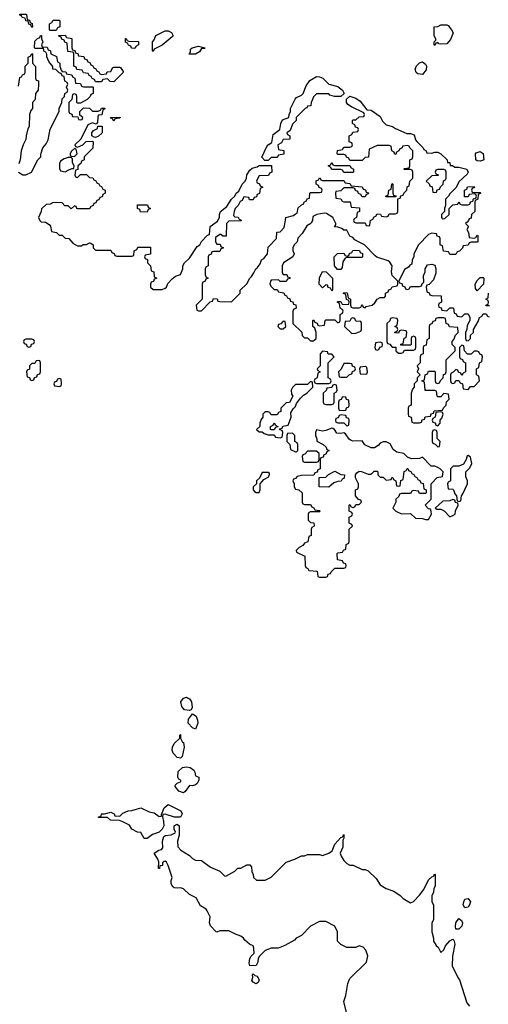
# Model space of a CAD drawing. Header units: inches. Extents: x 2710684 to 2828758, y 857022 to 965663.
# Tile 298 of 316: x 2782329 to 2785424, y 894832 to 901336. Entities that reach past the tile are written whole.
import ezdxf

# ---------------------------------------------------------------- set-up
doc = ezdxf.new("R2010")
doc.units = ezdxf.units.IN
doc.header["$MEASUREMENT"] = 0
doc.layers.add('C7889', color=7, linetype='Continuous')
doc.layers.add('C7980', color=7, linetype='Continuous')

msp = doc.modelspace()

# ---------------------------------------------------------------- linework, layer by layer
at = {"layer": 'C7889', "color": 4}
for points, elevation in [([(2782494.7, 900000), (2782499.6, 899999.6), (2782523.6, 899983.6), (2782531.6, 899971.6), (2782538, 899938), (2782571.6, 899931.6), (2782590, 899914), (2782610, 899914), (2782630, 899894), (2782654, 899890), (2782679.6, 899859.6), (2782710, 899842), (2782736.4, 899843.6), (2782748.4, 899851.6), (2782770, 899852), (2782790, 899862), (2782799.6, 899859.6), (2782814, 899850), (2782814, 899830), (2782830, 899814), (2782930, 899814), (2782938, 899798), (2782952.7, 899792.7), (2782958, 899778), (2782970, 899774), (2783070, 899774), (2783082, 899778), (2783086, 899810), (2783102, 899818), (2783110, 899834), (2783192.7, 899832.7), (2783192.7, 899787.3), (2783158, 899782), (2783154, 899770), (2783158, 899758), (2783172.7, 899752.7), (2783174, 899730), (2783194, 899710), (2783198, 899678), (2783214, 899670), (2783218, 899638), (2783234, 899630), (2783218, 899622), (2783212.7, 899607.3), (2783198, 899602), (2783194, 899590), (2783194, 899570), (2783210, 899554), (2783270, 899554), (2783290, 899562), (2783298, 899570), (2783307.3, 899592.7), (2783336.4, 899623.6), (2783358, 899642), (2783390, 899654), (2783406, 899690), (2783406, 899710), (2783418, 899730), (2783450, 899762), (2783501.2, 899838.8), (2783518, 899850), (2783528.9, 899871.1), (2783570, 899914), (2783582, 899918), (2783588, 899970), (2783627.4, 900000)], 12), ([(2783704, 900000), (2783694, 899990), (2783692.7, 899907.3), (2783670, 899906), (2783658, 899918), (2783650, 899918), (2783622, 899898), (2783622, 899870), (2783630, 899854), (2783652.7, 899852.7), (2783658, 899838), (2783674, 899830), (2783658, 899822), (2783650, 899806), (2783610, 899806), (2783598, 899802), (2783592.7, 899787.3), (2783578, 899782), (2783574, 899770), (2783574, 899710), (2783558, 899702), (2783554, 899690), (2783554, 899650), (2783558, 899638), (2783574, 899630), (2783558, 899622), (2783552.7, 899607.3), (2783538, 899602), (2783534, 899590), (2783534, 899490), (2783494, 899450), (2783498, 899418), (2783510, 899414), (2783530, 899414), (2783587.3, 899472.7), (2783602, 899478), (2783610, 899494), (2783632.7, 899492.7), (2783638, 899478), (2783650, 899474), (2783727.3, 899472.7), (2783786, 899530), (2783786, 899550), (2783828.4, 899591.6), (2783848, 899630), (2783860.4, 899639.6), (2783876.4, 899663.6), (2783888, 899690), (2783900.4, 899699.6), (2783916.4, 899723.6), (2783926, 899750), (2783940.4, 899759.6), (2783966, 899790), (2783970, 899834), (2784026, 899890), (2784027.3, 899932.7), (2784050, 899934), (2784076.4, 899963.6), (2784081.7, 900000)], 12), ([(2784257, 900000), (2784252, 899990), (2784225.4, 899974.6), (2784195.3, 899924.7), (2784166, 899894), (2784162, 899870), (2784142, 899850), (2784134, 899830), (2784134, 899810), (2784142, 899790), (2784134, 899770), (2784072, 899730), (2784062, 899710), (2784063.6, 899663.6), (2784070, 899654), (2784092.7, 899652.7), (2784098, 899638), (2784112.7, 899632.7), (2784112.7, 899627.3), (2784098, 899622), (2784090, 899606), (2784050, 899606), (2784038, 899618), (2783990, 899615.3), (2783984.7, 899610), (2783982, 899590), (2783990, 899574), (2784010, 899554), (2784030, 899554), (2784038, 899538), (2784072.7, 899532.7), (2784078, 899518), (2784092, 899512), (2784098, 899498), (2784112.7, 899492.7), (2784118, 899478), (2784132.7, 899472.7), (2784138, 899458), (2784152.7, 899452.7), (2784154, 899430), (2784138, 899422), (2784134, 899410), (2784134, 899330), (2784192.7, 899272.7), (2784194, 899250), (2784210, 899234), (2784230, 899234), (2784250, 899214), (2784270, 899214), (2784286, 899230), (2784286, 899270), (2784278, 899298), (2784266, 899310), (2784266, 899350), (2784270, 899354), (2784278, 899338), (2784292.7, 899332.7), (2784298, 899318), (2784310, 899314), (2784342, 899318), (2784346, 899350), (2784350, 899354), (2784410, 899354), (2784430, 899334), (2784442, 899338), (2784446, 899350), (2784446, 899390), (2784462, 899398), (2784466, 899410), (2784462, 899422), (2784446, 899430), (2784442, 899462), (2784426, 899470), (2784430, 899474), (2784450, 899474), (2784458, 899458), (2784470, 899454), (2784502, 899458), (2784506, 899470), (2784502, 899482), (2784487.3, 899487.3), (2784482, 899522), (2784467.3, 899527.3), (2784470, 899534), (2784492.7, 899532.7), (2784498, 899498), (2784514, 899490), (2784514, 899450), (2784518, 899438), (2784530, 899434), (2784570, 899434), (2784582, 899438), (2784590, 899454), (2784598, 899438), (2784610, 899434), (2784618, 899442), (2784658, 899450), (2784674.6, 899465.4), (2784689, 899491), (2784710, 899502), (2784738, 899502), (2784746, 899510), (2784746, 899530), (2784762, 899538), (2784768, 899552), (2784782, 899558), (2784790, 899572), (2784822, 899578), (2784826, 899590), (2784826, 899610), (2784790, 899646), (2784784, 899670), (2784788.7, 899710), (2784774.6, 899734.6), (2784763.1, 899743.1), (2784688, 899768), (2784676.4, 899776.4), (2784606, 899850), (2784570, 899866), (2784543.1, 899883.1), (2784530, 899898), (2784510, 899906), (2784490, 899946), (2784470, 899946), (2784456.4, 899956.4), (2784430, 899966), (2784407.3, 899967.3), (2784418, 899982), (2784418, 899990), (2784413, 900000)], 12), ([(2784537.3, 900000), (2784538, 899998), (2784550, 899994), (2784610, 899994), (2784618, 899978), (2784630, 899974), (2784642, 899978), (2784644.8, 900000)], 12), ([(2785284, 900000), (2785274, 899990), (2785294, 899970), (2785282, 899950), (2785294, 899930), (2785298, 899898), (2785330, 899894), (2785342, 899898), (2785350, 899914), (2785354, 899910), (2785354, 899870), (2785350, 899866), (2785310, 899866), (2785298, 899862), (2785290, 899846), (2785258, 899842), (2785252.7, 899827.3), (2785232.7, 899807.3), (2785218, 899802), (2785210, 899786), (2785170, 899786), (2785162, 899802), (2785127.3, 899807.3), (2785122, 899842), (2785106, 899850), (2785106, 899890), (2785102, 899902), (2785087.3, 899907.3), (2785082, 899922), (2785050, 899926), (2785030, 899918), (2784962, 899850), (2784932, 899790), (2784932, 899770), (2784922, 899750), (2784918, 899722), (2784905.4, 899714.6), (2784898, 899702), (2784870, 899686), (2784834, 899610), (2784838, 899598), (2784852.7, 899592.7), (2784858, 899578), (2784872.7, 899572.7), (2784878, 899558), (2784890, 899554), (2784902, 899558), (2784910, 899574), (2784970, 899574), (2784982, 899578), (2784987.3, 899592.7), (2784998, 899602), (2784996.4, 899643.6), (2785006, 899670), (2785006, 899690), (2785022, 899718), (2785050, 899722), (2785070, 899714), (2785078, 899690), (2785076.9, 899663.1), (2785062, 899618), (2785032.7, 899587.3), (2785018, 899582), (2785014, 899570), (2785018, 899538), (2785032.7, 899532.7), (2785038, 899518), (2785050, 899514), (2785112.7, 899512.7), (2785114, 899470), (2785098, 899462), (2785094, 899450), (2785098, 899438), (2785112.7, 899432.7), (2785118, 899418), (2785150, 899414), (2785170, 899434), (2785190, 899434), (2785194, 899430), (2785198, 899398), (2785212.7, 899392.7), (2785218, 899378), (2785250, 899374), (2785270, 899394), (2785290, 899394), (2785294, 899390), (2785302, 899370), (2785302, 899350), (2785283.6, 899316.4), (2785282, 899290), (2785274, 899270), (2785274, 899230), (2785278, 899218), (2785290, 899214), (2785306, 899230), (2785307.3, 899252.7), (2785326, 899270), (2785326, 899290), (2785356.4, 899343.6), (2785366, 899370), (2785382, 899378), (2785390, 899394), (2785410, 899394), (2785418, 899378), (2785430, 899374)], 12), ([(2785432.7, 899447.3), (2785410, 899446), (2785408, 899450), (2785422, 899458), (2785426, 899470), (2785422, 899482), (2785408, 899490), (2785422, 899498), (2785426, 899530)], 12), ([(2784489, 894770), (2784468.9, 894851.1), (2784482, 894890), (2784495.3, 894970), (2784510, 895002), (2784619, 895110), (2784628.4, 895151.6), (2784615.3, 895190), (2784598, 895210), (2784570, 895218), (2784550, 895208), (2784490, 895208), (2784450, 895226), (2784428.4, 895248.4), (2784428.7, 895310), (2784410, 895348), (2784350, 895378), (2784310, 895378), (2784250, 895348), (2784190, 895286), (2784154, 895270), (2784143.6, 895256.4), (2784079.8, 895220.2), (2784036.9, 895203.1), (2783990, 895202), (2783950, 895188), (2783912, 895150), (2783904.7, 895135.3), (2783902, 895110), (2783891.1, 895088.9), (2783850, 895086), (2783844, 895104), (2783850, 895134), (2783858, 895150), (2783878, 895170), (2783876.4, 895203.6), (2783870, 895218), (2783846, 895230), (2783816.4, 895256.4), (2783808, 895270), (2783790, 895282), (2783754.6, 895294.6), (2783710, 895318), (2783650, 895318), (2783631.6, 895308.4), (2783626, 895310), (2783589, 895350), (2783582, 895370), (2783586, 895410), (2783568, 895450), (2783560.4, 895460.4), (2783523.1, 895483.1), (2783494.6, 895534.6), (2783450, 895558), (2783410, 895595.3), (2783390, 895602), (2783370, 895599), (2783350, 895602), (2783338, 895610), (2783328.9, 895631.1), (2783328.7, 895650), (2783335.3, 895670), (2783310, 895748), (2783298, 895770), (2783290, 895778), (2783283.6, 895776.4), (2783272.7, 895767.3), (2783272, 895750), (2783254, 895746), (2783252, 895730), (2783246, 895730), (2783247.3, 895772.7), (2783242, 895790), (2783218, 895830), (2783248, 895850), (2783264.7, 895855.3), (2783273.6, 895866.4), (2783272, 895910), (2783280.1, 895939.9), (2783292, 895948), (2783330, 895951), (2783355.3, 895964.7), (2783358, 895970), (2783348.7, 895990), (2783348.7, 896010), (2783370, 896022), (2783382, 896010), (2783382, 895950), (2783372, 895910), (2783372.7, 895872.7), (2783394, 895850), (2783450, 895816), (2783470, 895796), (2783490, 895784.7), (2783530, 895782), (2783590, 895738), (2783650, 895712), (2783681, 895681), (2783690, 895678), (2783750, 895711.3), (2783770, 895732), (2783790, 895732), (2783830, 895754), (2783850, 895754), (2783859.6, 895739.6), (2783862, 895710), (2783872, 895690), (2783874, 895670), (2783892.7, 895652.7), (2783950, 895652), (2783990, 895672), (2784090, 895771.3), (2784146, 895790), (2784190, 895812), (2784210, 895812), (2784230, 895822), (2784310, 895822), (2784330, 895814), (2784370, 895831.3), (2784393.2, 895846.8), (2784409.6, 895890.4), (2784450, 895934), (2784462, 895938), (2784470, 895954), (2784470.9, 895929.1), (2784463.6, 895916.4), (2784462.8, 895870), (2784444.7, 895830), (2784451.3, 895810), (2784470, 895782), (2784490, 895762), (2784510, 895752), (2784531.1, 895751.1), (2784590, 895722), (2784610, 895722), (2784630, 895714), (2784683.6, 895663.6), (2784710, 895622), (2784750, 895598), (2784799.8, 895579.8), (2784842, 895550), (2784862, 895530), (2784910, 895502), (2784930, 895512), (2784970, 895552), (2784998, 895590), (2785030, 895654), (2785050, 895674), (2785062, 895678), (2785070, 895694), (2785074, 895690), (2785072.7, 895612.7), (2785063.6, 895596.4), (2785062, 895570), (2785052, 895550), (2785052, 895510), (2785062, 895490), (2785062, 895390), (2785052, 895370), (2785052, 895310), (2785062, 895270), (2785062, 895250), (2785079.6, 895219.6), (2785092, 895210), (2785110, 895174), (2785130, 895192), (2785142, 895218), (2785170, 895251.3), (2785190, 895262), (2785195.3, 895255.3), (2785202.8, 895230), (2785188, 895150), (2785185.5, 895085.5), (2785222, 895010), (2785234.4, 894994.4), (2785282, 894842), (2785299.6, 894819.6)], 8)]:
    msp.add_lwpolyline(points, dxfattribs=dict(at, elevation=elevation))
for points, elevation in [([(2784450, 899686), (2784427.3, 899687.3), (2784408, 899710), (2784406, 899770), (2784427.3, 899792.7), (2784470, 899794), (2784478, 899778), (2784490, 899774), (2784502, 899778), (2784507.3, 899792.7), (2784522, 899798), (2784528.4, 899811.6), (2784550, 899814), (2784572.7, 899812.7), (2784578, 899798), (2784592.7, 899792.7), (2784594, 899770), (2784590, 899766), (2784490, 899766), (2784478, 899762), (2784463.6, 899736.4), (2784459.6, 899700.4)], 12), ([(2784390, 899546), (2784382, 899562), (2784367.3, 899567.3), (2784362, 899582), (2784350, 899586), (2784330, 899566), (2784306, 899590), (2784308.4, 899631.6), (2784330, 899674), (2784354, 899670), (2784394, 899630), (2784394, 899550)], 12), ([(2785350, 899546), (2785340.4, 899560.4), (2785338, 899590), (2785350, 899614), (2785370, 899634), (2785390, 899634), (2785394, 899630), (2785391.6, 899588.4)], 12), ([(2784070, 899346), (2784052.7, 899327.3), (2784038, 899322), (2784034, 899310), (2784050, 899294), (2784070, 899294), (2784086, 899310), (2784082, 899342)], 12), ([(2784530, 899366), (2784518, 899362), (2784510, 899346), (2784478, 899342), (2784474, 899310), (2784523.6, 899263.6), (2784550, 899264.7), (2784582, 899278), (2784586, 899290), (2784586, 899330), (2784582, 899342), (2784550, 899346), (2784542, 899362)], 12), ([(2784790, 899366), (2784778, 899362), (2784772.7, 899347.3), (2784754, 899330), (2784754, 899210), (2784758, 899198), (2784772.7, 899192.7), (2784790, 899174), (2784812.7, 899172.7), (2784814, 899150), (2784830, 899134), (2784850, 899134), (2784862, 899138), (2784870, 899154), (2784930, 899154), (2784942, 899158), (2784946, 899170), (2784946, 899230), (2784942, 899242), (2784930, 899246), (2784918, 899242), (2784914, 899230), (2784914, 899190), (2784910, 899186), (2784847.3, 899187.3), (2784847.3, 899192.7), (2784862, 899198), (2784867.3, 899232.7), (2784882, 899238), (2784886, 899270), (2784882, 899282), (2784850, 899286), (2784838, 899282), (2784830, 899266), (2784807.3, 899267.3), (2784807.3, 899272.7), (2784822, 899278), (2784826, 899290), (2784822, 899302), (2784806, 899310), (2784822, 899318), (2784826, 899350), (2784822, 899362)], 12), ([(2785130, 899366), (2785090, 899366), (2785078, 899362), (2785072.7, 899347.3), (2785058, 899342), (2785052, 899328), (2785038, 899322), (2785034, 899310), (2785034, 899230), (2785018, 899222), (2785012.7, 899187.3), (2784998, 899182), (2784994, 899170), (2784994, 899130), (2784978, 899122), (2784974, 899110), (2784974, 899070), (2784954, 899050), (2784962, 899030), (2784954, 899010), (2784974, 898990), (2784954, 898970), (2784954, 898950), (2784934, 898930), (2784934, 898910), (2784923.6, 898896.4), (2784914, 898870), (2784914, 898790), (2784898, 898782), (2784894, 898770), (2784894, 898730), (2784898, 898718), (2784914, 898710), (2784918, 898678), (2784930, 898674), (2784970, 898674), (2784982, 898678), (2784987.3, 898692.7), (2785002, 898698), (2785007.3, 898712.7), (2785042, 898718), (2785047.3, 898732.7), (2785062, 898738), (2785067.3, 898752.7), (2785122, 898758), (2785127.3, 898772.7), (2785146, 898790), (2785147.3, 898812.7), (2785166, 898830), (2785162, 898862), (2785130, 898866), (2785110, 898846), (2785090, 898846), (2785086, 898850), (2785082, 898882), (2785070, 898886), (2785007.3, 898887.3), (2785002, 898942), (2784986, 898950), (2785002, 898958), (2785006, 898990), (2785022, 898998), (2785030, 899014), (2785070, 899014), (2785074, 899010), (2785074, 898950), (2785078, 898938), (2785090, 898934), (2785102, 898938), (2785107.3, 898952.7), (2785126, 898970), (2785127.3, 898992.7), (2785142, 898998), (2785146, 899010), (2785146, 899090), (2785206, 899150), (2785206, 899170), (2785186, 899190), (2785186, 899210), (2785196.4, 899223.6), (2785207.3, 899252.7), (2785226, 899270), (2785222, 899302), (2785167.3, 899307.3), (2785162, 899322), (2785146, 899330), (2785142, 899362)], 12), ([(2782410, 899226), (2782370, 899226), (2782358, 899222), (2782354, 899210), (2782358, 899198), (2782372.7, 899192.7), (2782378, 899178), (2782390, 899174), (2782402, 899178), (2782407.3, 899192.7), (2782422, 899198), (2782426, 899210), (2782422, 899222)], 12), ([(2784710, 899206), (2784678, 899202), (2784674, 899170), (2784678, 899158), (2784690, 899154), (2784702, 899158), (2784707.3, 899172.7), (2784722, 899178), (2784726, 899190), (2784722, 899202)], 12), ([(2785250, 899186), (2785234, 899170), (2785234, 899110), (2785238, 899098), (2785252.7, 899092.7), (2785258, 899078), (2785274, 899070), (2785274, 899010), (2785258, 899002), (2785250, 898986), (2785242, 899002), (2785227.3, 899007.3), (2785222, 899022), (2785210, 899026), (2785192.7, 899007.3), (2785178, 899002), (2785174, 898990), (2785174, 898950), (2785178, 898938), (2785190, 898934), (2785202, 898938), (2785210, 898954), (2785230, 898954), (2785238, 898938), (2785254, 898930), (2785258, 898898), (2785290, 898894), (2785307.3, 898912.7), (2785330, 898914), (2785366, 898950), (2785362, 898982), (2785346, 898990), (2785346, 899030), (2785362, 899038), (2785366, 899070), (2785382, 899078), (2785386, 899110), (2785382, 899122), (2785367.3, 899127.3), (2785362, 899142), (2785350, 899146), (2785330, 899146), (2785310, 899126), (2785287.3, 899127.3), (2785266, 899150), (2785262, 899182)], 12), ([(2784330, 899146), (2784314, 899130), (2784314, 899050), (2784294, 899030), (2784298, 899018), (2784314, 899010), (2784298, 899002), (2784294, 898970), (2784278, 898962), (2784274, 898950), (2784278, 898938), (2784290, 898934), (2784370, 898934), (2784382, 898938), (2784386, 898950), (2784382, 898962), (2784366, 898970), (2784366, 899070), (2784406, 899110), (2784390, 899126), (2784367.3, 899127.3), (2784362, 899142)], 12), ([(2782450, 899086), (2782438, 899082), (2782430, 899066), (2782410, 899066), (2782394, 899050), (2782392.7, 899027.3), (2782378, 899022), (2782374, 899010), (2782378, 898978), (2782392.7, 898972.7), (2782398, 898958), (2782410, 898954), (2782422, 898958), (2782427.3, 898972.7), (2782442, 898978), (2782447.3, 898992.7), (2782462, 898998), (2782466, 899010), (2782466, 899070), (2782462, 899082)], 12), ([(2784510, 899066), (2784470, 899066), (2784452.7, 899027.3), (2784434, 899010), (2784438, 898978), (2784450, 898974), (2784490, 898974), (2784507.3, 898992.7), (2784522, 898998), (2784527.3, 899012.7), (2784542, 899018), (2784546, 899030), (2784542, 899042), (2784527.3, 899047.3), (2784522, 899062)], 12), ([(2784610, 899046), (2784578, 899042), (2784574, 899030), (2784578, 898998), (2784610, 898994), (2784622, 898998), (2784626, 899010), (2784622, 899042)], 12), ([(2782590, 898966), (2782578, 898962), (2782572.7, 898947.3), (2782558, 898942), (2782554, 898930), (2782558, 898918), (2782590, 898914), (2782602, 898918), (2782606, 898930), (2782602, 898962)], 12), ([(2784250, 898946), (2784230, 898926), (2784150, 898926), (2784130, 898906), (2784122, 898890), (2784123.6, 898863.6), (2784134, 898850), (2784111.3, 898808.7), (2784090, 898806), (2784054, 898770), (2784052.7, 898747.3), (2784038, 898742), (2784030, 898726), (2783990, 898726), (2783982, 898742), (2783970, 898746), (2783950, 898746), (2783934, 898730), (2783934, 898710), (2783923.6, 898696.4), (2783914, 898670), (2783914, 898650), (2783894, 898630), (2783910, 898614), (2783930, 898614), (2783943.6, 898603.6), (2783970, 898594), (2784010, 898594), (2784018, 898578), (2784050, 898574), (2784062, 898578), (2784066, 898610), (2784062, 898622), (2784047.3, 898627.3), (2784046, 898634), (2784062, 898638), (2784068, 898652), (2784102, 898658), (2784122, 898710), (2784120.4, 898739.6), (2784134.6, 898765.4), (2784150, 898782), (2784158, 898802), (2784183.1, 898836.9), (2784203.1, 898856.9), (2784226, 898870), (2784266, 898910), (2784262, 898942)], 12), ([(2784410, 898926), (2784398, 898922), (2784390, 898906), (2784358, 898902), (2784352.7, 898887.3), (2784334, 898870), (2784334, 898810), (2784338, 898798), (2784350, 898794), (2784390, 898794), (2784402, 898798), (2784406, 898810), (2784406, 898870), (2784422, 898878), (2784426, 898890), (2784422, 898922)], 12), ([(2784470, 898846), (2784458, 898842), (2784452.7, 898827.3), (2784438, 898822), (2784434, 898810), (2784434, 898770), (2784438, 898758), (2784470, 898754), (2784482, 898758), (2784487.3, 898772.7), (2784502, 898778), (2784506, 898790), (2784502, 898822), (2784487.3, 898827.3), (2784482, 898842)], 12), ([(2785110, 898746), (2785078, 898742), (2785074, 898710), (2785058, 898702), (2785054, 898690), (2785058, 898678), (2785072.7, 898672.7), (2785078, 898658), (2785090, 898654), (2785106, 898670), (2785106, 898690), (2785116.4, 898703.6), (2785126, 898730), (2785122, 898742)], 12), ([(2783990, 898626), (2783986, 898630), (2783986, 898650), (2784002, 898658), (2784010, 898674), (2784018, 898658), (2784034, 898650), (2784034, 898646), (2784018, 898642), (2784010, 898626)], 12), ([(2784450, 898726), (2784438, 898722), (2784432.7, 898707.3), (2784418, 898702), (2784414, 898690), (2784418, 898678), (2784430, 898674), (2784470, 898674), (2784490, 898654), (2784502, 898658), (2784506, 898690), (2784502, 898702), (2784487.3, 898707.3), (2784482, 898722)], 12), ([(2784130, 898606), (2784098, 898602), (2784094, 898590), (2784094, 898550), (2784114, 898530), (2784118, 898498), (2784150, 898482), (2784158, 898482), (2784166, 898490), (2784166, 898530), (2784162, 898542), (2784146, 898550), (2784146, 898590)], 12), ([(2784390, 898638), (2784350, 898622), (2784330, 898619), (2784290, 898626), (2784282, 898610), (2784282, 898590), (2784292, 898568), (2784292, 898552), (2784334, 898530), (2784352.7, 898512.7), (2784358, 898498), (2784374, 898490), (2784358, 898482), (2784350, 898466), (2784338, 898462), (2784332.7, 898447.3), (2784318, 898442), (2784314, 898430), (2784314, 898370), (2784298, 898362), (2784292.7, 898347.3), (2784278, 898342), (2784272.7, 898327.3), (2784190, 898326), (2784162, 898318), (2784150, 898306), (2784138, 898302), (2784134, 898290), (2784142, 898270), (2784142, 898250), (2784150, 898234), (2784171.6, 898231.6), (2784194, 898210), (2784194, 898150), (2784198, 898138), (2784210, 898134), (2784250, 898134), (2784258, 898118), (2784272.7, 898112.7), (2784278, 898098), (2784310, 898094), (2784314, 898090), (2784310, 898086), (2784250, 898086), (2784238, 898082), (2784234, 898070), (2784234, 898030), (2784250, 898014), (2784272.7, 898012.7), (2784274, 897990), (2784258, 897982), (2784254, 897970), (2784254, 897930), (2784238, 897922), (2784232.7, 897887.3), (2784210, 897878), (2784198, 897862), (2784174, 897850), (2784154, 897830), (2784158, 897818), (2784211.6, 897791.6), (2784214, 897730), (2784218, 897718), (2784232, 897712), (2784238, 897698), (2784292.7, 897692.7), (2784298, 897658), (2784310, 897654), (2784350, 897654), (2784362, 897658), (2784367.3, 897672.7), (2784382, 897678), (2784386, 897690), (2784410, 897714), (2784470, 897714), (2784482, 897718), (2784486, 897730), (2784482, 897742), (2784467.3, 897747.3), (2784462, 897762), (2784427.3, 897767.3), (2784426, 897810), (2784430, 897814), (2784462, 897818), (2784467.3, 897832.7), (2784482, 897838), (2784486, 897870), (2784502, 897878), (2784506, 897890), (2784506, 897970), (2784526, 897990), (2784522, 898002), (2784506, 898010), (2784506, 898050), (2784522, 898058), (2784526, 898070), (2784522, 898082), (2784506, 898090), (2784506, 898130), (2784510, 898134), (2784518, 898118), (2784530, 898114), (2784542, 898118), (2784550, 898134), (2784570, 898134), (2784586, 898150), (2784582, 898162), (2784567.3, 898167.3), (2784546, 898190), (2784546, 898230), (2784562, 898238), (2784566, 898250), (2784566, 898270), (2784546, 898310), (2784546, 898330), (2784556.4, 898343.6), (2784570, 898354), (2784587.3, 898352.7), (2784630, 898334), (2784650, 898334), (2784670, 898354), (2784690, 898354), (2784694, 898350), (2784694, 898330), (2784710, 898314), (2784730, 898314), (2784750, 898294), (2784782, 898298), (2784787.3, 898312.7), (2784792.7, 898312.7), (2784798, 898298), (2784814, 898290), (2784818, 898258), (2784830, 898254), (2784842, 898258), (2784847.3, 898292.7), (2784862, 898298), (2784867.3, 898352.7), (2784882, 898358), (2784887.3, 898372.7), (2784892.7, 898372.7), (2784898, 898358), (2784912.7, 898352.7), (2784918, 898338), (2784932.7, 898332.7), (2784938, 898318), (2784952.7, 898312.7), (2784958, 898298), (2784972.7, 898292.7), (2784978, 898278), (2784992.7, 898272.7), (2784998, 898238), (2785014, 898230), (2785014, 898210), (2785010, 898206), (2784970, 898206), (2784962, 898222), (2784930, 898226), (2784918, 898222), (2784910, 898206), (2784850, 898206), (2784838, 898202), (2784832.7, 898187.3), (2784814, 898170), (2784814, 898150), (2784794, 898110), (2784814, 898090), (2784850, 898072), (2784910, 898074), (2784943.6, 898043.6), (2784990, 898042), (2785010, 898034), (2785030, 898034), (2785048, 898070), (2785047.3, 898087.3), (2785042, 898102), (2785030, 898106), (2785006, 898130), (2785046, 898170), (2785046, 898270), (2785087.3, 898312.7), (2785122, 898318), (2785126, 898350), (2785106, 898370), (2785090, 898378), (2785070, 898386), (2785047.3, 898387.3), (2784990, 898446), (2784970, 898438), (2784916.4, 898436.4), (2784890, 898446), (2784866, 898470), (2784820.4, 898480.4), (2784796.4, 898496.4), (2784775.3, 898535.3), (2784750, 898548), (2784730, 898548), (2784710, 898538), (2784696.9, 898523.1), (2784671.6, 898508.4), (2784650, 898508), (2784608.9, 898528.9), (2784590, 898555.3), (2784530, 898553.2), (2784517.2, 898557.2), (2784505.2, 898565.2), (2784480.4, 898600.4), (2784470, 898608), (2784450, 898602), (2784424, 898604), (2784408.4, 898628.4), (2784396.4, 898636.4)], 12), ([(2785070, 898626), (2785058, 898622), (2785054, 898610), (2785054, 898550), (2785058, 898538), (2785072.7, 898532.7), (2785090, 898514), (2785102, 898518), (2785106, 898550), (2785086, 898570), (2785086, 898610), (2785082, 898622)], 12), ([(2784290, 898486), (2784230, 898486), (2784212.7, 898467.3), (2784198, 898462), (2784194, 898450), (2784198, 898418), (2784210, 898414), (2784290, 898414), (2784302, 898418), (2784306, 898430), (2784306, 898470)], 12), ([(2785290, 898458), (2785284.7, 898455.3), (2785278, 898430), (2785259.1, 898400.9), (2785230, 898388), (2785192.7, 898387.3), (2785174, 898370), (2785174, 898290), (2785158, 898282), (2785154, 898270), (2785158, 898238), (2785190, 898234), (2785194, 898230), (2785203.6, 898203.6), (2785214, 898190), (2785218, 898158), (2785230, 898154), (2785242, 898158), (2785246, 898190), (2785256.4, 898203.6), (2785286, 898270), (2785286, 898290), (2785276.4, 898316.4), (2785275.3, 898350), (2785303.1, 898376.9), (2785314.6, 898405.4), (2785307.3, 898447.3)], 12), ([(2783970, 898346), (2783930, 898346), (2783912.7, 898307.3), (2783894, 898290), (2783894, 898270), (2783872, 898250), (2783872, 898230), (2783879.6, 898219.6), (2783890, 898212), (2783910, 898214), (2783918, 898230), (2783918, 898270), (2783942, 898298), (2783970, 898314), (2783978, 898330), (2783978, 898338)], 12), ([(2784370, 898248), (2784306, 898250), (2784307.3, 898312.7), (2784350, 898314), (2784368.4, 898331.6), (2784410, 898354), (2784450, 898332), (2784474, 898330), (2784472.7, 898307.3), (2784458, 898302), (2784452.7, 898287.3), (2784430, 898286), (2784403.6, 898276.4)], 12), ([(2785190, 898166), (2785170, 898158), (2785123.6, 898156.4), (2785074, 898110), (2785083.6, 898103.6), (2785110, 898102), (2785132.7, 898092.7), (2785170, 898052), (2785190, 898062), (2785206, 898070), (2785208.4, 898091.6), (2785226, 898130), (2785222, 898142), (2785207.3, 898147.3), (2785202, 898162)], 12), ([(2783450, 896772.7), (2783418.3, 896778.3), (2783398.9, 896798.9), (2783393.3, 896830), (2783410, 896854), (2783430, 896860.5), (2783437.3, 896857.3), (2783450.3, 896850.3), (2783463.7, 896830), (2783468, 896792), (2783462, 896778)], 8), ([(2783490, 896649), (2783470, 896659), (2783441.6, 896690), (2783443.8, 896716.2), (2783470, 896752), (2783495.2, 896735.2), (2783503, 896710), (2783505.5, 896690)], 8), ([(2783390, 896458), (2783370, 896462), (2783342, 896490), (2783335.3, 896510), (2783338, 896530), (2783350, 896554), (2783386, 896590), (2783386, 896610), (2783390, 896614), (2783392, 896590), (2783404.7, 896564.7), (2783410, 896562), (2783416, 896530), (2783402, 896470)], 8), ([(2783470, 896275.3), (2783450, 896278), (2783422.8, 896237.2), (2783410, 896229), (2783379.3, 896239.3), (2783355.3, 896270), (2783358, 896282), (2783368, 896292), (2783390, 896302), (2783395.3, 896310), (2783380.2, 896320.2), (2783372.9, 896332.9), (2783376, 896370), (2783403.2, 896396.8), (2783430, 896400.7), (2783455.3, 896395.3), (2783478.8, 896378.8), (2783486, 896366), (2783490, 896342), (2783512.7, 896332.7), (2783512.7, 896312.7), (2783502, 896290), (2783490, 896282)], 8), ([(2783390, 896068), (2783351.3, 896068.7), (2783290, 896088), (2783274, 896086), (2783272, 896070), (2783279.8, 896039.8), (2783281, 896010), (2783270.7, 895989.3), (2783250.8, 895969.2), (2783207.1, 895952.9), (2783170, 895928), (2783150, 895928), (2783128, 895968), (2783106, 895970), (2783070, 895988), (2783054.6, 896014.6), (2783010, 896038), (2782987.3, 896047.3), (2782928, 896048), (2782910, 896066), (2782850, 896066), (2782848.7, 896070), (2782866, 896074), (2782870, 896091), (2782890, 896091), (2782930, 896102), (2782954, 896090), (2782958, 896078), (2782990, 896074), (2783010, 896094), (2783046, 896110), (2783070, 896111.3), (2783130, 896130.8), (2783184, 896104), (2783218, 896098), (2783250, 896072), (2783266, 896074), (2783266, 896086), (2783284, 896130), (2783310, 896151.3), (2783394, 896110), (2783402, 896090)], 8), ([(2785270, 895469), (2785258, 895490), (2785262, 895510), (2785270, 895526), (2785290, 895531.3), (2785306, 895510), (2785300.7, 895490), (2785290, 895474)], 8), ([(2785210, 895329), (2785206.6, 895346.6), (2785209.6, 895370.4), (2785230, 895398), (2785246.4, 895386.4), (2785253, 895370), (2785250, 895348.7), (2785230, 895329.2)], 8), ([(2783890, 894968), (2783870, 894978), (2783862, 894990), (2783868, 895010), (2783866, 895030), (2783870, 895034), (2783882, 895022), (2783896.9, 895016.9), (2783910, 894994), (2783903.6, 894976.4)], 8)]:
    msp.add_lwpolyline(points, close=True, dxfattribs=dict(at, elevation=elevation))
at = {"layer": 'C7980', "color": 4, "elevation": 12}
for points in [[(2782410, 901286), (2782402, 901302), (2782390, 901306), (2782386, 901326), (2782370, 901328), (2782366, 901346), (2782346, 901350), (2782342, 901362), (2782330, 901366), (2782330, 901374), (2782370, 901374), (2782374, 901370), (2782378, 901338), (2782392.7, 901332.7), (2782398, 901318), (2782411.6, 901311.6), (2782414, 901290)], [(2782530, 901266), (2782526, 901270), (2782526, 901310), (2782542, 901318), (2782550, 901334), (2782590, 901334), (2782594, 901330), (2782594, 901290), (2782578, 901282), (2782570, 901266)], [(2785110, 901175.3), (2785098, 901178), (2785090, 901186), (2785078, 901182), (2785070, 901166), (2785066, 901170), (2785066, 901190), (2785078, 901202), (2785078, 901210), (2785066, 901230), (2785066, 901290), (2785090, 901292), (2785110, 901302), (2785150, 901302), (2785158, 901298), (2785182, 901270), (2785191.3, 901250), (2785175.3, 901204.7), (2785150, 901178)], [(2782870, 900974), (2782902, 900978), (2782907.3, 900992.7), (2782930, 900994), (2782942, 901018), (2782950, 901022), (2782990, 901022), (2782998, 901018), (2783014, 900990), (2782950, 900926), (2782927.3, 900927.3), (2782910, 900946), (2782878, 900942), (2782870, 900926), (2782830, 900926), (2782822, 900942), (2782807.3, 900947.3), (2782802, 900962), (2782787.3, 900967.3), (2782782, 900982), (2782750, 900986), (2782742, 901002), (2782707.3, 901007.3), (2782702, 901022), (2782686, 901030), (2782686, 901110), (2782682, 901122), (2782647.3, 901127.3), (2782642, 901182), (2782627.3, 901187.3), (2782622, 901202), (2782607.3, 901207.3), (2782602, 901222), (2782587.3, 901227.3), (2782587.3, 901232.7), (2782630, 901234), (2782638, 901218), (2782672.7, 901212.7), (2782674, 901150), (2782678, 901138), (2782692.7, 901132.7), (2782698, 901118), (2782712.7, 901112.7), (2782718, 901098), (2782752.7, 901092.7), (2782758, 901078), (2782772.7, 901072.7), (2782778, 901058), (2782792.7, 901052.7), (2782798, 901038), (2782812.7, 901032.7), (2782818, 901018), (2782832.7, 901012.7), (2782838, 900998), (2782852.7, 900992.7), (2782858, 900978)], [(2783090, 901146), (2783067.3, 901147.3), (2783062, 901162), (2783047.3, 901167.3), (2783042, 901182), (2783027.3, 901187.3), (2783027.3, 901212.7), (2783032.7, 901212.7), (2783038, 901198), (2783050, 901194), (2783112.7, 901192.7), (2783114, 901170), (2783098, 901162)], [(2783210, 901126), (2783206, 901130), (2783206, 901190), (2783216.4, 901203.6), (2783227.3, 901232.7), (2783290, 901262), (2783310, 901262), (2783332.7, 901252.7), (2783342, 901230), (2783336.9, 901223.1), (2783270.9, 901169.1), (2783218, 901142)], [(2783448, 901108), (2783456.4, 901123.6), (2783458, 901142), (2783468.4, 901151.6), (2783510, 901162), (2783554, 901150), (2783550, 901146), (2783530, 901146), (2783516, 901124), (2783490, 901108)], [(2784990, 900975.3), (2784958, 900978), (2784948.4, 900988.4), (2784942, 901010), (2784948.9, 901031.1), (2784970, 901052), (2784990, 901058), (2785010, 901042), (2785016, 901030), (2785014.4, 901005.6)], [(2784450, 900828), (2784408.9, 900828.9), (2784378, 900838), (2784370, 900846), (2784290, 900846), (2784270, 900826), (2784262, 900810), (2784254, 900790), (2784252.7, 900767.3), (2784230, 900766), (2784224.7, 900755.3), (2784214, 900750), (2784154, 900690), (2784154, 900670), (2784130, 900646), (2784116, 900604), (2784094, 900590), (2784098, 900578), (2784114, 900570), (2784112.7, 900547.3), (2784070, 900546), (2784058, 900522), (2784034, 900510), (2784038, 900478), (2784072.7, 900472.7), (2784072.7, 900447.3), (2784038, 900442), (2784030, 900426), (2783990, 900426), (2783970, 900406), (2783947.3, 900407.3), (2783928.7, 900428.7), (2783960.2, 900499.8), (2783969.1, 900510.9), (2783994.6, 900525.4), (2784002.7, 900577.3), (2784048, 900610), (2784053.2, 900650), (2784065.2, 900674.8), (2784106, 900690), (2784108, 900710), (2784118, 900730), (2784118, 900750), (2784148.7, 900811.3), (2784157.2, 900822.8), (2784190, 900838), (2784202, 900850), (2784220.9, 900899.1), (2784245.6, 900934.4), (2784290, 900961), (2784310, 900958), (2784330.8, 900950.8), (2784371.1, 900911.1), (2784430, 900896), (2784462, 900870), (2784472, 900848)], [(2782950, 900666), (2782942, 900682), (2782930, 900686), (2782928.7, 900691.3), (2782992, 900692), (2782990, 900686), (2782958, 900682)], [(2782830, 900558), (2782820.4, 900560.4), (2782806, 900570), (2782806, 900590), (2782816.4, 900603.6), (2782842, 900618), (2782846, 900634), (2782870, 900634), (2782874, 900630), (2782874, 900590), (2782850, 900568)], [(2782690, 900486), (2782670, 900466), (2782662, 900450), (2782662, 900442), (2782670, 900434), (2782690, 900432), (2782708, 900450), (2782702, 900482)], [(2782670, 900426), (2782650, 900426), (2782623.6, 900416.4), (2782598, 900402), (2782592.7, 900387.3), (2782592.7, 900352.7), (2782598, 900338), (2782630, 900332), (2782650, 900342), (2782674, 900354), (2782686, 900354), (2782688, 900370), (2782678, 900390), (2782678, 900418)], [(2785370, 900402), (2785350, 900404), (2785342, 900410), (2785339, 900450), (2785343.7, 900456.3), (2785370, 900466), (2785390, 900452), (2785394, 900410), (2785390, 900408)], [(2784410, 900374), (2784510, 900374), (2784518, 900358), (2784534, 900350), (2784534, 900330), (2784530, 900326), (2784470, 900326), (2784462, 900342), (2784450, 900346), (2784390, 900346), (2784382, 900362), (2784366, 900370), (2784382, 900378), (2784390, 900394), (2784398, 900378)], [(2785130, 900346), (2785090, 900346), (2785078, 900342), (2785074, 900330), (2785078, 900318), (2785092.7, 900312.7), (2785092.7, 900307.3), (2785050, 900306), (2785014, 900270), (2785032.7, 900252.7), (2785038, 900238), (2785052.7, 900232.7), (2785058, 900198), (2785070, 900194), (2785082, 900198), (2785087.3, 900212.7), (2785102, 900218), (2785107.3, 900232.7), (2785126, 900250), (2785127.3, 900272.7), (2785142, 900278), (2785146, 900290), (2785146, 900330), (2785142, 900342)], [(2784750, 900166), (2784746, 900170), (2784762, 900178), (2784766, 900210), (2784782, 900218), (2784786, 900250), (2784790, 900254), (2784794, 900250), (2784794, 900190), (2784798, 900178), (2784812.7, 900172.7), (2784814, 900166), (2784810, 900166)], [(2783170, 900066), (2783127.3, 900067.3), (2783122, 900082), (2783106, 900090), (2783107.3, 900112.7), (2783172.7, 900112.7), (2783178, 900098), (2783194, 900090), (2783178, 900082)]]:
    msp.add_lwpolyline(points, close=True, dxfattribs=at)
for points in [[(2782322, 900330), (2782350, 900312), (2782370, 900311.3), (2782408, 900330), (2782448.7, 900410), (2782468.7, 900431.3), (2782468.7, 900448.7), (2782482, 900490), (2782503.1, 900516.9), (2782516.4, 900543.6), (2782530, 900614), (2782588.7, 900730), (2782588.7, 900750), (2782608, 900790), (2782610, 900814), (2782626, 900830), (2782628, 900850), (2782642, 900858), (2782646, 900870), (2782638, 900890), (2782646, 900910), (2782642, 900922), (2782628, 900930), (2782622, 900962), (2782610, 900966), (2782602, 900982), (2782590, 900986), (2782568, 901008), (2782548, 901010), (2782547.3, 901027.3), (2782520.4, 901060.4), (2782508, 901092), (2782508, 901108), (2782502, 901122), (2782490, 901126), (2782486, 901146), (2782430, 901146), (2782426, 901150), (2782430, 901194), (2782447.3, 901212.7), (2782462, 901218), (2782467.3, 901232.7), (2782472.7, 901232.7), (2782474, 901210), (2782482, 901190), (2782474, 901170), (2782478, 901158), (2782510, 901154), (2782518, 901138), (2782531.6, 901131.6), (2782534, 901110), (2782572.7, 901092.7), (2782578, 901058), (2782594, 901050), (2782594, 901030), (2782602, 901002), (2782610, 900994), (2782632.7, 900992.7), (2782638, 900978), (2782672.7, 900972.7), (2782678, 900958), (2782694, 900950), (2782698, 900918), (2782730, 900914), (2782738, 900898), (2782750, 900894), (2782810, 900894), (2782814, 900890), (2782814, 900850), (2782798, 900842), (2782794, 900830), (2782774, 900810), (2782730, 900786), (2782710, 900786), (2782706, 900790), (2782706, 900830), (2782702, 900842), (2782690, 900846), (2782678, 900842), (2782674, 900810), (2782654, 900790), (2782654, 900730), (2782658, 900718), (2782672.7, 900712.7), (2782678, 900698), (2782714, 900694), (2782718, 900678), (2782730, 900674), (2782742, 900678), (2782746, 900690), (2782726, 900706), (2782726, 900730), (2782750, 900754), (2782790, 900752), (2782810, 900732), (2782847.3, 900732.7), (2782862, 900738), (2782870, 900752), (2782892, 900752), (2782890, 900746), (2782878, 900742), (2782871.1, 900708.9), (2782850, 900706), (2782844.7, 900695.3), (2782842, 900658), (2782834, 900646), (2782810, 900655.3), (2782778, 900642), (2782732.7, 900547.3), (2782694, 900510), (2782698, 900498), (2782710, 900494), (2782746, 900510), (2782768, 900532), (2782810, 900534), (2782814, 900530), (2782812.7, 900487.3), (2782754, 900430), (2782754, 900410), (2782738, 900402), (2782732.7, 900387.3), (2782714, 900370), (2782712.7, 900347.3), (2782698, 900342), (2782694, 900310), (2782698, 900298), (2782710, 900294), (2782730, 900314), (2782770, 900314), (2782790, 900294), (2782812.7, 900292.7), (2782818, 900278), (2782832.7, 900272.7), (2782838, 900258), (2782852.7, 900252.7), (2782858, 900238), (2782870, 900234), (2782878, 900218), (2782894, 900210), (2782894, 900190), (2782878, 900182), (2782872.7, 900167.3), (2782858, 900162), (2782852.7, 900147.3), (2782838, 900142), (2782832.7, 900127.3), (2782818, 900122), (2782812.7, 900107.3), (2782798, 900102), (2782790, 900086), (2782712.7, 900087.3), (2782706, 900090), (2782702, 900102), (2782690, 900106), (2782670, 900086), (2782650, 900106), (2782627.3, 900107.3), (2782610, 900126), (2782550, 900128), (2782530, 900118), (2782503.6, 900116.4), (2782472.7, 900087.3), (2782471.6, 900068.4), (2782454, 900030), (2782462, 900010), (2782470, 900002), (2782494.7, 900000)], [(2782322, 900898), (2782330, 900954), (2782342, 900958), (2782348, 900972), (2782362, 900978), (2782366, 900990), (2782366, 901030), (2782386, 901050), (2782386, 901090), (2782402, 901098), (2782410, 901114), (2782414, 901110), (2782414, 901050), (2782432.7, 901027.3), (2782434, 900950), (2782438, 900938), (2782452.7, 900932.7), (2782454, 900910), (2782452, 900870), (2782434, 900850), (2782432, 900810), (2782414, 900790), (2782414, 900750), (2782403.6, 900736.4), (2782394, 900710), (2782391.3, 900630), (2782383.6, 900616.4), (2782371.3, 900570), (2782370, 900546), (2782350.9, 900509.1), (2782338, 900470), (2782331.3, 900410), (2782323.6, 900383.6)], [(2784644.8, 900000), (2784646, 900010), (2784662, 900018), (2784670, 900034), (2784682, 900038), (2784690, 900054), (2784712.7, 900052.7), (2784718, 900038), (2784750, 900034), (2784762, 900038), (2784770, 900054), (2784810, 900054), (2784822, 900058), (2784826, 900070), (2784826, 900154), (2784842, 900158), (2784847.3, 900172.7), (2784862, 900178), (2784866, 900190), (2784886, 900210), (2784887.3, 900232.7), (2784902, 900238), (2784906, 900270), (2784926, 900290), (2784926, 900330), (2784922, 900342), (2784910, 900346), (2784870, 900346), (2784866, 900350), (2784870, 900354), (2784902, 900358), (2784906, 900370), (2784906, 900410), (2784922, 900418), (2784926, 900430), (2784926, 900470), (2784906, 900490), (2784902, 900502), (2784890, 900506), (2784858, 900502), (2784854, 900490), (2784838, 900482), (2784834, 900470), (2784818, 900462), (2784812.7, 900447.3), (2784806, 900446), (2784802, 900462), (2784786, 900470), (2784782, 900502), (2784770, 900506), (2784690, 900506), (2784638, 900482), (2784632.7, 900427.3), (2784610, 900426), (2784590, 900406), (2784510, 900406), (2784502, 900422), (2784487.3, 900427.3), (2784482, 900442), (2784470, 900446), (2784430, 900446), (2784426, 900450), (2784428, 900472), (2784462, 900478), (2784470, 900494), (2784510, 900494), (2784522, 900498), (2784526, 900510), (2784522, 900522), (2784506, 900530), (2784506, 900570), (2784522, 900578), (2784530, 900594), (2784562, 900598), (2784566, 900610), (2784562, 900622), (2784547.3, 900627.3), (2784542, 900642), (2784526, 900650), (2784526, 900670), (2784530, 900674), (2784550, 900674), (2784570, 900694), (2784602, 900698), (2784606, 900710), (2784602, 900722), (2784520.2, 900760.2), (2784496.4, 900776.4), (2784488, 900790), (2784488, 900812), (2784508.4, 900831.6), (2784550, 900818.8), (2784578, 900798), (2784622, 900742), (2784650, 900738), (2784710, 900698), (2784726, 900666), (2784750, 900642), (2784790.7, 900630.7), (2784810, 900618), (2784885.4, 900585.4), (2784910, 900584.7), (2784934.8, 900574.8), (2784943.6, 900543.6), (2784951.6, 900531.6), (2784994, 900490), (2784998, 900478), (2785014, 900470), (2785018, 900458), (2785050, 900454), (2785070, 900462), (2785090, 900462), (2785111.1, 900451.1), (2785152, 900410), (2785154, 900394), (2785170, 900392), (2785172.7, 900372.7), (2785187.3, 900372.7), (2785202, 900362), (2785230, 900362.8), (2785282, 900350), (2785292, 900330), (2785283.6, 900316.4), (2785230, 900266), (2785212.7, 900227.3), (2785170, 900186), (2785162, 900170), (2785142, 900150), (2785142, 900110), (2785134, 900090), (2785134, 900070), (2785114, 900050), (2785114, 900030), (2785122, 900022), (2785136.4, 900023.6), (2785166, 900050), (2785166, 900090), (2785190, 900114), (2785222, 900118), (2785230, 900134), (2785238, 900118), (2785250, 900114), (2785290, 900114), (2785302, 900118), (2785307.3, 900132.7), (2785322, 900138), (2785327.3, 900152.7), (2785342, 900158), (2785346, 900170), (2785342, 900182), (2785330, 900186), (2785298, 900182), (2785290, 900166), (2785267.3, 900167.3), (2785266, 900210), (2785282, 900218), (2785287.3, 900232.7), (2785330, 900234), (2785332.7, 900227.3), (2785318, 900222), (2785314, 900210), (2785318, 900198), (2785330, 900194), (2785370, 900194), (2785374, 900190), (2785358, 900182), (2785354, 900150), (2785338, 900142), (2785334, 900130), (2785334, 900070), (2785314, 900050), (2785310, 900026), (2785298, 900022), (2785294, 900010), (2785284, 900000)], [(2783627.4, 900000), (2783634.6, 900005.4), (2783648, 900030), (2783648, 900050), (2783655.3, 900070), (2783696.5, 900103.5), (2783728.9, 900151.1), (2783748.9, 900171.1), (2783758, 900190), (2783775.3, 900204.7), (2783798, 900250), (2783818, 900270), (2783828, 900290), (2783829, 900311), (2783850, 900342), (2783864, 900356), (2783896.4, 900363.6), (2783910, 900374), (2783992.7, 900372.7), (2783994, 900330), (2783978, 900322), (2783972.7, 900307.3), (2783910, 900306), (2783902, 900290), (2783894, 900270), (2783898, 900258), (2783912.7, 900252.7), (2783918, 900238), (2783934, 900230), (2783918, 900222), (2783912.7, 900187.3), (2783898, 900182), (2783892.7, 900167.3), (2783878, 900162), (2783870, 900146), (2783847.3, 900147.3), (2783842, 900162), (2783810, 900166), (2783798, 900142), (2783785.4, 900134.6), (2783771.3, 900108.7), (2783752, 900090), (2783744.7, 900070), (2783742, 900042), (2783750, 900034), (2783772.7, 900032.7), (2783778, 900018), (2783792.7, 900012.7), (2783792.7, 900007.3), (2783710, 900006), (2783704, 900000)], [(2784081.7, 900000), (2784086, 900030), (2784138, 900042), (2784150, 900054), (2784162, 900058), (2784167.3, 900092.7), (2784190, 900114), (2784202, 900118), (2784210, 900134), (2784222, 900138), (2784227.3, 900152.7), (2784242, 900158), (2784246, 900190), (2784250, 900194), (2784310, 900194), (2784322, 900198), (2784326, 900210), (2784322, 900222), (2784307.3, 900227.3), (2784302, 900242), (2784286, 900250), (2784287.3, 900272.7), (2784302, 900278), (2784308.4, 900291.6), (2784314, 900290), (2784318, 900278), (2784330, 900274), (2784470, 900274), (2784478, 900258), (2784510, 900254), (2784518, 900238), (2784591.6, 900231.6), (2784598, 900218), (2784612.7, 900212.7), (2784618, 900198), (2784632.7, 900192.7), (2784630, 900186), (2784618, 900182), (2784610, 900166), (2784590, 900166), (2784582, 900182), (2784567.3, 900187.3), (2784562, 900202), (2784547.3, 900207.3), (2784542, 900222), (2784530, 900226), (2784470, 900226), (2784450, 900206), (2784418, 900202), (2784414, 900190), (2784418, 900158), (2784450, 900154), (2784458, 900138), (2784470, 900134), (2784512.7, 900132.7), (2784518, 900098), (2784572.7, 900092.7), (2784574, 900070), (2784558, 900062), (2784554, 900030), (2784538, 900022), (2784534, 900010), (2784537.3, 900000)], [(2784413, 900000), (2784398, 900030), (2784356.4, 900056.4), (2784339, 900059), (2784290.7, 900049.3), (2784264.7, 900035.3), (2784262, 900010), (2784257, 900000)]]:
    msp.add_lwpolyline(points, dxfattribs=at)

doc.saveas('drawing.dxf')
